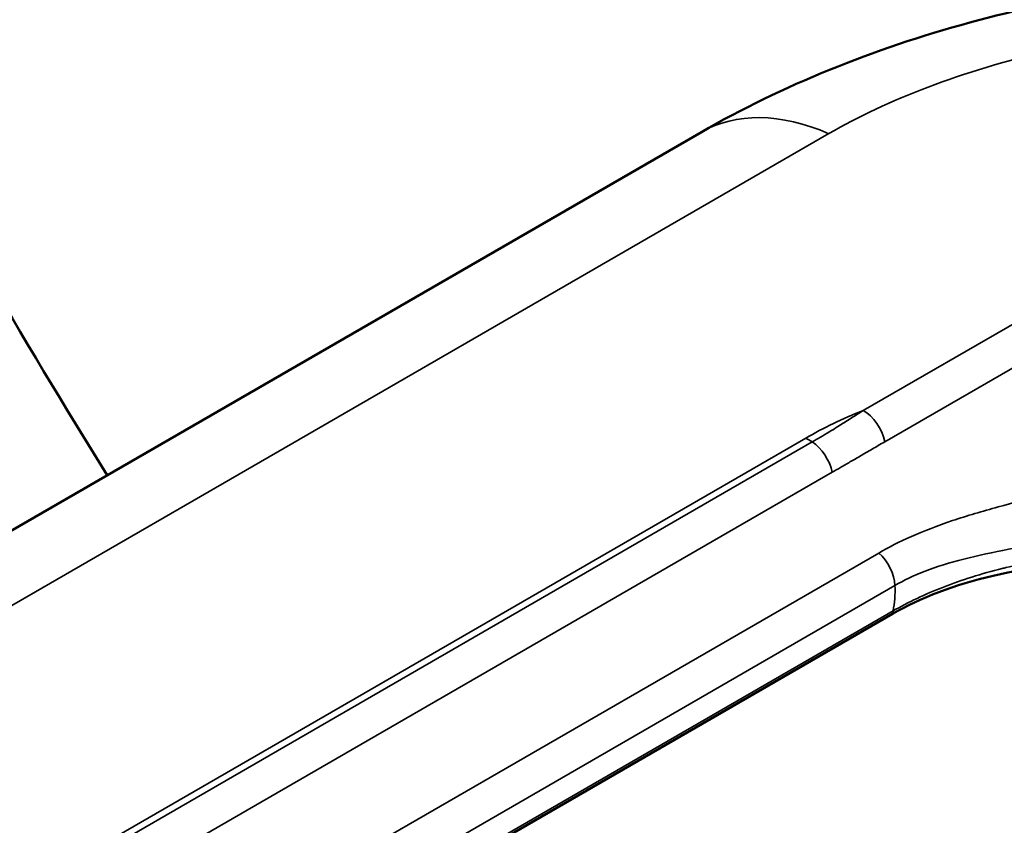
# Model space of a CAD drawing. Header units: millimetres. Extents: x 0 to 14369, y -869 to 2970.
# Tile 758 of 787: x 3840.55 to 3843.73, y 1915.83 to 1918.43. Entities that reach past the tile are written whole.
import ezdxf

# ---------------------------------------------------------------- set-up
doc = ezdxf.new("R2010")
doc.units = ezdxf.units.MM
doc.header["$LTSCALE"] = 10
doc.layers.add('Sichtbar (ISO)', color=7, linetype='Continuous', lineweight=50)
doc.layers.add('Sichtbar schmal (ISO)', color=7, linetype='Continuous', lineweight=35)

msp = doc.modelspace()

# ---------------------------------------------------------------- linework, layer by layer
at = {"layer": 'Sichtbar (ISO)'}
for p, q in [((3842.7538, 1918.0678), (3832.8543, 1912.3523)), ((3843.3717, 1916.5093), (3835.5935, 1912.0185))]:
    msp.add_line(p, q, dxfattribs=at)
for points, knots in [([(3835.7183, 1933.1865), (3835.7183, 1931.6909), (3835.8841, 1930.0858), (3836.5444, 1926.7699), (3837.0386, 1925.0593), (3838.325, 1921.6507), (3839.117, 1919.953), (3840.2888, 1917.86), (3840.5556, 1917.4058), (3840.8312, 1916.9578)], [1.5707963, 1.5707963, 1.5707963, 1.5707963, 1.8249661, 1.8249661, 2.0791358, 2.0791358, 2.3333056, 2.3333056, 2.4047554, 2.4047554, 2.4047554, 2.4047554]), ([(3842.7538, 1918.0678), (3843.0133, 1918.2176), (3843.3101, 1918.337), (3843.9246, 1918.5043), (3844.2485, 1918.5557), (3844.8897, 1918.5867), (3845.2146, 1918.5668), (3845.6483, 1918.486), (3845.7717, 1918.4565), (3845.892, 1918.4206)], [0.0000016, 0.0000016, 0.0000016, 0.0000016, 0.0994205, 0.0994205, 0.1958019, 0.1958019, 0.2920296, 0.2920296, 0.331125, 0.331125, 0.331125, 0.331125]), ([(3844.7938, 1916.459), (3844.7047, 1916.5206), (3844.5917, 1916.5744), (3844.3439, 1916.6475), (3844.2091, 1916.667), (3843.9565, 1916.6735), (3843.8218, 1916.6612), (3843.574, 1916.6048), (3843.4608, 1916.5607), (3843.3717, 1916.5093)], [-0.4541071, -0.4541071, -0.4541071, -0.4541071, -0.4161216, -0.4161216, -0.3781361, -0.3781361, -0.3403282, -0.3403282, -0.3025202, -0.3025202, -0.3025202, -0.3025202])]:
    msp.add_open_spline(points, degree=3, knots=knots, dxfattribs=at)
at = {"layer": 'Sichtbar schmal (ISO)'}
for p, q in [((3845.3264, 1918.3506), (3843.277, 1917.1673)), ((3845.3962, 1918.2493), (3843.3468, 1917.0661)), ((3843.1659, 1918.0626), (3833.2664, 1912.3472)), ((3835.3131, 1912.5871), (3843.0913, 1917.0778)), ((3843.1121, 1917.0654), (3835.334, 1912.5746)), ((3843.1768, 1916.9674), (3835.3986, 1912.4766)), ((3835.5492, 1912.2156), (3843.3274, 1916.7063)), ((3835.6016, 1912.1105), (3843.3798, 1916.6013)), ((3835.5956, 1912.0282), (3843.3737, 1916.5189)), ((3843.3737, 1916.5189), (3843.3717, 1916.5093))]:
    msp.add_line(p, q, dxfattribs=at)
for centre, major_axis, ratio, start_param, end_param in [((3843.2538, 1917.2017), (-0.5, 0.866), 0.57735, 5.622378, 6.283185), ((3844.0259, 1916.5593), (1.3224, 0.0226), 0.565781, 2.163174, 2.346047), ((3843.2784, 1917.0849), (-0.05, 0.0866), 0.577322, 4.183224, 5.517434), ((3843.0973, 1916.7478), (0.2, -0.3464), 0.57735, 2.303803, 2.377702), ((3843.1084, 1916.986), (-0.05, 0.0866), 0.57735, 4.185313, 5.445396), ((3843.3092, 1916.6379), (0.05, -0.0866), 0.577328, 0.836165, 2.096248), ((3843.0973, 1916.7478), (0.2, -0.3464), 0.57735, 0.571581, 0.836132)]:
    msp.add_ellipse(centre, major_axis=major_axis, ratio=ratio, start_param=start_param, end_param=end_param, dxfattribs=at)
for points, knots in [([(3843.1659, 1918.0626), (3843.2618, 1918.118), (3843.368, 1918.1683), (3843.4869, 1918.2134), (3843.6059, 1918.2586), (3843.7374, 1918.2987), (3843.8785, 1918.331), (3844.0196, 1918.3634), (3844.1701, 1918.388), (3844.3288, 1918.4026), (3844.4875, 1918.4172), (3844.6544, 1918.4216), (3844.8218, 1918.4137), (3844.9891, 1918.4059), (3845.1568, 1918.3857), (3845.3264, 1918.3506)], [0, 0, 0, 0, 0.2, 0.2, 0.2, 0.4, 0.4, 0.4, 0.6, 0.6, 0.6, 0.8, 0.8, 0.8, 1, 1, 1, 1]), ([(3843.3798, 1916.6013), (3843.408, 1916.6175), (3843.4401, 1916.6331), (3843.4773, 1916.6476), (3843.5146, 1916.662), (3843.557, 1916.6751), (3843.6028, 1916.6867), (3843.6487, 1916.6983), (3843.6979, 1916.7084), (3843.7471, 1916.7186), (3843.7963, 1916.7287), (3843.8454, 1916.739), (3843.8913, 1916.751), (3843.9372, 1916.763), (3843.9798, 1916.7769), (3844.0199, 1916.7944), (3844.0601, 1916.8118), (3844.0978, 1916.8329), (3844.1331, 1916.8578), (3844.1684, 1916.8828), (3844.2013, 1916.9116), (3844.2323, 1916.9423), (3844.2634, 1916.973), (3844.2926, 1917.0055), (3844.32, 1917.0365), (3844.3475, 1917.0675), (3844.3733, 1917.097), (3844.3983, 1917.1242), (3844.4234, 1917.1514), (3844.4477, 1917.1762), (3844.4708, 1917.1976), (3844.494, 1917.2189), (3844.5159, 1917.2369), (3844.5364, 1917.2516)], [0, 0, 0, 0, 0.090909, 0.090909, 0.090909, 0.181818, 0.181818, 0.181818, 0.272727, 0.272727, 0.272727, 0.363636, 0.363636, 0.363636, 0.454545, 0.454545, 0.454545, 0.545455, 0.545455, 0.545455, 0.636364, 0.636364, 0.636364, 0.727273, 0.727273, 0.727273, 0.818182, 0.818182, 0.818182, 0.909091, 0.909091, 0.909091, 1, 1, 1, 1]), ([(3843.277, 1917.1673), (3843.2633, 1917.1585), (3843.2503, 1917.1501), (3843.2377, 1917.1421), (3843.2252, 1917.1341), (3843.2132, 1917.1265), (3843.2017, 1917.1193), (3843.1902, 1917.1121), (3843.1792, 1917.1053), (3843.1687, 1917.0989), (3843.1582, 1917.0925), (3843.1483, 1917.0866), (3843.1388, 1917.081), (3843.1294, 1917.0754), (3843.1205, 1917.0702), (3843.1121, 1917.0654)], [0.0000019, 0.0000019, 0.0000019, 0.0000019, 0.2, 0.2, 0.2, 0.4, 0.4, 0.4, 0.6, 0.6, 0.6, 0.8, 0.8, 0.8, 1, 1, 1, 1]), ([(3843.3468, 1917.0661), (3843.3325, 1917.0579), (3843.3051, 1917.0419), (3843.2676, 1917.0201), (3843.2336, 1917.0003), (3843.2032, 1916.9826), (3843.1852, 1916.9722), (3843.1768, 1916.9674)], [0.0000012, 0.0000012, 0.0000012, 0.0000012, 0.2, 0.4, 0.6, 0.8, 0.9999997, 0.9999997, 0.9999997, 0.9999997]), ([(3843.3274, 1916.7063), (3843.3588, 1916.7244), (3843.3935, 1916.7423), (3843.4332, 1916.76), (3843.473, 1916.7776), (3843.5179, 1916.7949), (3843.5655, 1916.8109), (3843.6132, 1916.8269), (3843.6636, 1916.8416), (3843.7134, 1916.8553), (3843.7631, 1916.8689), (3843.8121, 1916.8815), (3843.8574, 1916.8939), (3843.9028, 1916.9064), (3843.9445, 1916.9187), (3843.9836, 1916.9323), (3844.0226, 1916.9459), (3844.059, 1916.9608), (3844.0929, 1916.9776), (3844.1088, 1916.9854), (3844.1241, 1916.9937), (3844.139, 1917.0022)], [0.0000002, 0.0000002, 0.0000002, 0.0000002, 0.0909091, 0.0909091, 0.0909091, 0.1818182, 0.1818182, 0.1818182, 0.2727273, 0.2727273, 0.2727273, 0.3636364, 0.3636364, 0.3636364, 0.4545455, 0.4545455, 0.4545455, 0.5454545, 0.5454545, 0.5454545, 0.588021, 0.588021, 0.588021, 0.588021]), ([(3843.3737, 1916.5189), (3843.4227, 1916.5472), (3843.4774, 1916.5732), (3843.5366, 1916.5963), (3843.5959, 1916.6194), (3843.6597, 1916.6396), (3843.7271, 1916.6561), (3843.731, 1916.657), (3843.7349, 1916.658), (3843.7388, 1916.6589), (3843.8027, 1916.674), (3843.8697, 1916.6859), (3843.9379, 1916.6937), (3843.9442, 1916.6944), (3843.9504, 1916.6951), (3843.9567, 1916.6958), (3844.0231, 1916.7026), (3844.0905, 1916.7058), (3844.1584, 1916.7048), (3844.167, 1916.7046), (3844.1756, 1916.7045), (3844.1842, 1916.7042), (3844.2501, 1916.7022), (3844.3162, 1916.6962), (3844.3809, 1916.6856), (3844.3914, 1916.6839), (3844.4019, 1916.682), (3844.4123, 1916.6801), (3844.4745, 1916.6685), (3844.5349, 1916.6526), (3844.5919, 1916.6336), (3844.6034, 1916.6298), (3844.6148, 1916.6258), (3844.626, 1916.6217), (3844.6795, 1916.6021), (3844.7297, 1916.5793), (3844.7759, 1916.5526)], [0, 0, 0, 0, 0.142857, 0.142857, 0.142857, 0.285714, 0.285714, 0.285714, 0.293955, 0.293955, 0.293955, 0.428571, 0.428571, 0.428571, 0.440961, 0.440961, 0.440961, 0.571429, 0.571429, 0.571429, 0.587915, 0.587915, 0.587915, 0.714286, 0.714286, 0.714286, 0.734831, 0.734831, 0.734831, 0.857143, 0.857143, 0.857143, 0.88193, 0.88193, 0.88193, 1, 1, 1, 1])]:
    msp.add_open_spline(points, degree=3, knots=knots, dxfattribs=at)

doc.saveas('drawing.dxf')
